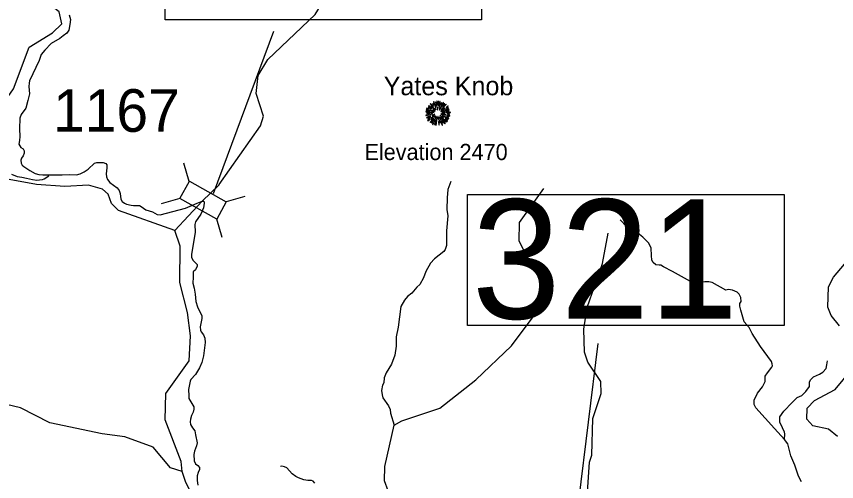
# Model space of a CAD drawing. Extents: x 1248089 to 1457196, y 820910 to 988753.
# Drawn here: x 1271893 to 1281519, y 886200 to 891661 of the extents above; entities that cross this region are included whole.
import ezdxf

# ---------------------------------------------------------------- set-up
doc = ezdxf.new("R2010")
doc.units = 0
for name, color, linetype in [('Exist Geographical Mountain Summit CELL', 7, 'Continuous'), ('Exist Geographical Mountain Summit Elevation Number Label', 7, 'Continuous'), ('Exist Geographical Mountain Summit Label', 7, 'Continuous'), ('Exist Hydrographic Creek Single Shore', 7, 'Continuous'), ('Exist Hydrographic Misc Water Feature', 7, 'Continuous'), ('Exist Road Non-System Type 51', 7, 'Continuous'), ('Exist Road Secondary Structure Standard Bridge CELL', 7, 'Continuous'), ('Exist Road Secondary Structure Standard Bridge Number Label', 7, 'Continuous'), ('Exist Road Secondary Type 41 Attributed', 7, 'Continuous'), ('Exist Road Secondary Type 51 Attributed', 7, 'Continuous'), ('Prop Lane Lines', 7, 'Continuous')]:
    doc.layers.add(name, color=color, linetype=linetype)

msp = doc.modelspace()

# ---------------------------------------------------------------- linework, layer by layer
at = {"layer": 'Exist Geographical Mountain Summit CELL'}
for points in [[(1276727.7, 890610.2), (1276767.3, 890579.7), (1276769.5, 890581.9), (1276731.3, 890614.6)], [(1276748, 890634.9), (1276784, 890597.5), (1276787.3, 890600), (1276752.1, 890639.7)], [(1276756, 890607.3), (1276788.7, 890578.2), (1276790.9, 890580.4), (1276758.9, 890612.4)], [(1276775.6, 890636.4), (1276791.2, 890614.6), (1276793.1, 890616), (1276779.7, 890640.4)], [(1276786.5, 890658.2), (1276812.7, 890591.3), (1276815.6, 890592.4), (1276791.6, 890660.7)], [(1276820.4, 890606.2), (1276822.9, 890606.9), (1276813.8, 890654.9), (1276809.5, 890653.8)], [(1276825.1, 890667.6), (1276829.1, 890615.6), (1276832.3, 890616), (1276830.9, 890668.7)], [(1276841.1, 890613.5), (1276845, 890613.5), (1276848.7, 890660.7), (1276843.2, 890660.7)], [(1276853.1, 890585.1), (1276868, 890662.2), (1276862.5, 890664), (1276849.8, 890585.9)], [(1276856.3, 890563.3), (1276859.2, 890561.5), (1276907.9, 890646.1), (1276902.5, 890649.8)], [(1276870.8, 890620.3), (1276874.1, 890619.2), (1276883.6, 890646.1), (1276878.9, 890647.9)], [(1276877.4, 890564.8), (1276879.6, 890562.6), (1276935.2, 890626.9), (1276931.2, 890631.6)], [(1276914.8, 890636.4), (1276893.8, 890602.9), (1276896.7, 890601.8), (1276919.2, 890633.1)], [(1276935.2, 890592.8), (1276937, 890590.2), (1276959.9, 890606.5), (1276956.2, 890610.2)], [(1276697.9, 890502.3), (1276699.3, 890497.2), (1276735.3, 890507.7), (1276733.1, 890511)], [(1276699.3, 890540), (1276771.3, 890533.1), (1276771.6, 890536), (1276699.3, 890545.1)], [(1276701.9, 890561.1), (1276743.3, 890551.7), (1276744.4, 890554.9), (1276703, 890565.8)], [(1276704.8, 890580.4), (1276727.3, 890571.7), (1276728.4, 890574.6), (1276706.3, 890585.5)], [(1276711.4, 890522.6), (1276741.1, 890524.1), (1276741.1, 890527.7), (1276710.3, 890527.7)], [(1276726.6, 890591.3), (1276752.4, 890574.9), (1276754.6, 890577.5), (1276729.5, 890595.3)], [(1276743.3, 890563.3), (1276773.8, 890551.3), (1276774.9, 890553.5), (1276745.5, 890567.4)], [(1276743.7, 890513.6), (1276744.7, 890508.8), (1276777.9, 890517.2), (1276777.1, 890520.8)], [(1276771.3, 890499.4), (1276773.5, 890494.6), (1276802.2, 890509.9), (1276801.1, 890513.2)], [(1276779.7, 890568.8), (1276804.7, 890549.8), (1276806.9, 890552.7), (1276782.2, 890572)], [(1276780, 890539), (1276797.1, 890536.8), (1276797.5, 890539), (1276780.7, 890543.3)], [(1276799.3, 890581.9), (1276813.1, 890565.4), (1276815.2, 890567.6), (1276802.5, 890584.8)], [(1276830.5, 890594.2), (1276831.9, 890565.1), (1276834.5, 890565.4), (1276834.5, 890594.6)], [(1276874.1, 890544.8), (1276875.9, 890542.3), (1276924.6, 890578.2), (1276921.4, 890582.6)], [(1276875.5, 890515.4), (1276936.3, 890503.4), (1276937.4, 890507.7), (1276876.7, 890519)], [(1276890.2, 890529.2), (1276890.2, 890526.3), (1276920.3, 890526.3), (1276921, 890531.3)], [(1276891.2, 890541.9), (1276892.3, 890539.6), (1276970.4, 890568.4), (1276968.6, 890573.1)], [(1276933.4, 890528.1), (1276985.7, 890531.3), (1276986, 890536), (1276933.8, 890531.3)], [(1276935.2, 890569.9), (1276962.8, 890584.8), (1276959.9, 890589.8), (1276933.8, 890572.4)], [(1276937, 890541.9), (1276973.7, 890548.4), (1276972.3, 890553.9), (1276935.6, 890544.1)], [(1276948.3, 890516.1), (1276974.8, 890513.9), (1276974.8, 890518.2), (1276948.7, 890519.3)], [(1276707.7, 890474.6), (1276710.3, 890470), (1276755.7, 890489.9), (1276754.2, 890494.6)], [(1276719, 890437.9), (1276721.8, 890433.9), (1276750.2, 890455), (1276747.6, 890458.3)], [(1276725.2, 890458.7), (1276754.2, 890475.4), (1276752.1, 890479), (1276723, 890463.7)], [(1276749.9, 890418.3), (1276752.8, 890415.8), (1276793.5, 890463.4), (1276790.6, 890465.5)], [(1276765.2, 890449.6), (1276784.4, 890467.7), (1276781.1, 890470), (1276760.7, 890452.8)], [(1276761.4, 890468.1), (1276764.4, 890464.4), (1276798.9, 890492.8), (1276797.1, 890495.4)], [(1276789.8, 890449.6), (1276764.8, 890410.3), (1276768, 890407.8), (1276793.8, 890447.4)], [(1276774.9, 890391.1), (1276779.7, 890388.2), (1276790.6, 890412.9), (1276787.3, 890415.1)], [(1276793.1, 890428.2), (1276797.5, 890426.3), (1276824, 890484.8), (1276821.5, 890485.6)], [(1276800, 890477.5), (1276803.3, 890474.6), (1276813.4, 890491), (1276811.6, 890492.4)], [(1276804.7, 890392.9), (1276816.7, 890435.7), (1276813.1, 890436.1), (1276800.3, 890393.9)], [(1276814.5, 890382.7), (1276819.2, 890381.6), (1276831.9, 890471), (1276828.7, 890471.8)], [(1276840, 890486.7), (1276843.9, 890449.6), (1276848.3, 890449.9), (1276843.2, 890487.4)], [(1276846.1, 890428.2), (1276849.8, 890385.7), (1276853.8, 890386.7), (1276850.5, 890428.2)], [(1276856, 890477.9), (1276864.7, 890448.1), (1276868.7, 890449.9), (1276858.1, 890479)], [(1276865.8, 890411.4), (1276860.3, 890441.2), (1276857, 890441.2), (1276861.4, 890410.3)], [(1276864.4, 890498.3), (1276902.9, 890463), (1276905.4, 890467.4), (1276866.2, 890500.5)], [(1276870.5, 890475.7), (1276921, 890400.9), (1276924.6, 890403.8), (1276873, 890476.8)], [(1276870.5, 890432.9), (1276888, 890383.1), (1276892.3, 890384.9), (1276873.4, 890433.6)], [(1276881, 890438.6), (1276897, 890409.2), (1276901.1, 890411.4), (1276884.7, 890440.1)], [(1276889.4, 890495.8), (1276967.5, 890457.5), (1276969.3, 890463), (1276890.9, 890498.6)], [(1276902.9, 890449.9), (1276933, 890420.8), (1276936.3, 890423.4), (1276905.1, 890452.4)], [(1276919.6, 890450.6), (1276950.1, 890424.8), (1276953.3, 890428.5), (1276921.4, 890453.2)], [(1276928.6, 890461.6), (1276953.7, 890448.5), (1276956.2, 890452.1), (1276930.9, 890465.5)], [(1276942.8, 890485.6), (1276963.9, 890477.5), (1276965.7, 890481.9), (1276944.3, 890488.8)], [(1276952.3, 890499), (1276980.6, 890491.7), (1276981.3, 890497.2), (1276953.3, 890503.4)]]:
    msp.add_lwpolyline(points, close=True, dxfattribs=at)
at = {"layer": 'Exist Hydrographic Creek Single Shore'}
for points in [[(1273750.2, 889148.1), (1273089.2, 889381.2), (1273008.2, 889464.9), (1272969.2, 889574.1), (1272903.3, 889634.5), (1272738.2, 889680.5), (1272462.2, 889663), (1272129.2, 889686.1), (1271764.2, 889755.7), (1271592.2, 889867.5), (1271535.1, 889934.3), (1271572.2, 890409.6), (1271857.2, 890810.9), (1272044.2, 891299.6), (1272315.2, 891468.1), (1272425.6, 891573.3), (1272396, 891715.9), (1272164.7, 891893.7)], [(1274074.7, 889493.2), (1274272.3, 889685.8), (1274273.9, 889688.2)], [(1273839.3, 886319.8), (1273699.3, 886361.9), (1273496.3, 886602.5), (1273166.2, 886727.1), (1272900.3, 886758.8), (1272286.3, 886889.3), (1271940.2, 887066.9), (1271625.3, 887138.9), (1271411.2, 887261.4), (1271069.2, 887612.8), (1270997.2, 887722.7), (1270549.2, 888151.8), (1270462.2, 888370.2), (1270439.1, 888787.6), (1270349.1, 888855.1), (1270208.2, 888874.3), (1270071.2, 889087.1), (1270041.1, 889196.2), (1269855.2, 889459.1)], [(1273750.2, 889148.1), (1274074.7, 889493.2)], [(1273839.3, 886319.8), (1273826.3, 886434.9), (1273637.2, 886924.6), (1273645.2, 887233), (1273921.2, 887618.1), (1273937.2, 887910), (1273902.3, 888186.4), (1273810.3, 888536.2), (1273813.3, 888962.9), (1273750.2, 889148.1)], [(1281553.5, 888029.8), (1281456.4, 888150), (1281417.4, 888249.2), (1281423.4, 888485.4), (1281484.4, 888599), (1281888.4, 889080.2)], [(1281530.4, 886730.3), (1281423.5, 886814.5), (1281241.5, 886854.3), (1281168.5, 886931.3), (1281171.5, 887062.5), (1281257.5, 887152.7), (1281502.4, 887282.4), (1281691.5, 887508.4)], [(1274021.3, 885905.8), (1273878.3, 886200.8), (1273839.3, 886319.8)]]:
    msp.add_lwpolyline(points, dxfattribs=at)
at = {"layer": 'Exist Hydrographic Misc Water Feature'}
for points in [[(1274273.9, 889688.2), (1274756.2, 890375.3), (1274792.2, 890489.5), (1274707.2, 890757.1), (1274729.2, 890966.8), (1274842.2, 891154.9), (1275397.2, 891685.5), (1275649.2, 892094.1), (1275751.2, 892193.8), (1275885, 892502.1), (1276145.2, 892924.5), (1276371.2, 893652), (1276503.8, 893821.7), (1276647.2, 894037.1), (1276747.2, 894370), (1276801.2, 895186.3), (1277211.2, 895916.8), (1277321.1, 896016.3), (1277830.1, 896002.9), (1278083.2, 896138.9)], [(1276991.7, 889724.9), (1276957.3, 889629.5), (1276947, 889529.6), (1276945.5, 889393.4), (1276955.8, 889321.8), (1276941.4, 889144), (1276941.2, 888971.6), (1276926, 888923.5), (1276909.5, 888900.1), (1276799.3, 888816.9), (1276754.1, 888766.2), (1276697.5, 888667.1), (1276671.7, 888593.8), (1276625.9, 888515.1), (1276593.1, 888483.7), (1276533.2, 888411.1), (1276484.2, 888372.7), (1276447.2, 888329.1), (1276405.3, 888254.5), (1276373.2, 888013), (1276350.5, 887900.9), (1276349.9, 887789.4), (1276335.2, 887685.4), (1276294.6, 887580.3), (1276232.1, 887478.2), (1276210.6, 887417.9), (1276203.3, 887358.2), (1276190.4, 887330.5), (1276177, 887269.3), (1276183.7, 887216.6), (1276195, 887184.4), (1276258.7, 887091.2), (1276277.6, 887046.5), (1276284.6, 887002), (1276325.1, 886860.8)], [(1276457.9, 885103.8), (1276385.3, 885740.2), (1276213.3, 886209.8), (1276217.3, 886377.2), (1276325.1, 886860.8), (1276414.4, 886914.9), (1276860.3, 887060.2), (1277285.3, 887393.1), (1277703.3, 887791.8), (1277945.4, 888118.5), (1278137.3, 888466), (1278132.4, 888613.7), (1278059.3, 888717), (1277895.3, 888822), (1277792.3, 889024.3), (1277797.3, 889241), (1278082.4, 889642.2)], [(1278595.4, 886076.8), (1278620.4, 886427.4), (1278647.4, 886509.1), (1278658.3, 886942.1), (1278757.4, 887232.4), (1278752.4, 887373.6), (1278599.4, 887603.2), (1278560.3, 887718.9), (1278550.4, 887988.2), (1278590.4, 888243.5), (1278769.4, 888758.6), (1278836.3, 889115.1)]]:
    msp.add_lwpolyline(points, dxfattribs=at)
at = {"layer": 'Exist Road Non-System Type 51'}
for points in [[(1271835.6, 889808), (1271903.1, 889782.6), (1271955, 889775.6), (1272010.8, 889762.5), (1272080.5, 889745.1), (1272132.4, 889740), (1272164.5, 889741.4), (1272200.6, 889746.7), (1272218.8, 889754.3), (1272271.5, 889791.3)], [(1280909.2, 886693.4), (1280788.4, 886821.5), (1280572.6, 887066.9), (1280550.7, 887106.3), (1280550.7, 887155.7), (1280590.9, 887238.1), (1280647.6, 887313.1), (1280678.8, 887375.4), (1280678.8, 887437.6), (1280706.2, 887477.9), (1280759.2, 887542), (1280764.7, 887558.5), (1280762.9, 887584.1), (1280753.8, 887611.6), (1280625.7, 887787.3), (1280527.1, 887940.3), (1280492.4, 888009.9), (1280433.8, 888075.8), (1280395.4, 888213.1), (1280384.4, 888259.5), (1280384.4, 888288.8), (1280399.1, 888312.6), (1280395.4, 888360.2), (1280377.1, 888400.5), (1280353.3, 888424.3), (1280296.6, 888448.1), (1280250.9, 888453.6), (1280218, 888446.3), (1280058.8, 888536), (1280018.5, 888543.3), (1279971, 888543.3), (1279885, 888534.1), (1279830.1, 888532.3), (1279769.7, 888567.1), (1279594.1, 888666), (1279488, 888720.9), (1279456, 888740.5), (1279436.8, 888740.5), (1279398.3, 888746), (1279365.4, 888773.5), (1279351.7, 888798.2), (1279346.2, 888855.9), (1279343.5, 888941), (1279316, 888998.7), (1279244.7, 889070.1), (1279167.8, 889133.2), (1279110.2, 889157.9), (1279052.6, 889196.4), (1278978.5, 889273.3)], [(1280909.2, 886693.4), (1280911.6, 886758.7), (1280908.8, 886780.7), (1280884.1, 886830.1), (1280851.2, 886896), (1280851.2, 886959.2), (1280900.6, 887027.8), (1280996.7, 887129.4), (1281057, 887187.1), (1281109.2, 887211.8), (1281158.6, 887258.5), (1281202.5, 887316.2), (1281202.5, 887365.6), (1281210.7, 887393.1), (1281246.4, 887431.5), (1281317.7, 887461.7), (1281358.9, 887483.7), (1281397.3, 887527.6), (1281405.6, 887568.8), (1281413.8, 887618.3)], [(1281108.3, 886198.3), (1281071.7, 886264.2), (1281027.8, 886394.2), (1280982, 886504.1), (1280945.4, 886641.4), (1280909.2, 886693.4)], [(1275397.1, 886180.5), (1275375.5, 886202.9), (1275357.7, 886211.3), (1275311.7, 886214.2), (1275265.8, 886221.1), (1275204.2, 886244.4), (1275170.6, 886259.1), (1275131.1, 886289.9), (1275099.8, 886326.5), (1275066.6, 886361.2), (1275040.7, 886373.7), (1275008.9, 886380.4), (1274990.8, 886378.7)]]:
    msp.add_lwpolyline(points, dxfattribs=at)
at = {"layer": 'Exist Road Secondary Structure Standard Bridge CELL'}
for p, q in [((1273920.8, 889721.7), (1273858.4, 889939.3)), ((1274574.1, 889547.5), (1274356.5, 889485.1)), ((1273811.1, 889523.7), (1273593.6, 889461.3)), ((1274306.7, 889064.9), (1274244.3, 889282.5))]:
    msp.add_line(p, q, dxfattribs=at)
msp.add_lwpolyline([(1274244.3, 889282.5), (1273810.6, 889522.8), (1273922.9, 889725.4), (1274356.5, 889485.1)], close=True, dxfattribs=at)
at = {"layer": 'Exist Road Secondary Structure Standard Bridge Number Label'}
for p, q in [((1274205.7, 889580.6), (1274912.2, 891488.2)), ((1278209.7, 883676.6), (1278718.6, 887820.4))]:
    msp.add_line(p, q, dxfattribs=at)
for points in [[(1273637.1, 893157.2), (1277353, 893157.2), (1277353, 891620.8), (1273637.1, 891620.8)], [(1277187.8, 889570.1), (1280903.7, 889570.1), (1280903.7, 888033.6), (1277187.8, 888033.6)]]:
    msp.add_lwpolyline(points, close=True, dxfattribs=at)
at = {"layer": 'Exist Road Secondary Type 41 Attributed'}
msp.add_lwpolyline([(1272513.7, 891677.9), (1272527.3, 891624.9), (1272519.7, 891567.3), (1272507.6, 891500.7), (1272484.9, 891462.8), (1272442.6, 891432.5), (1272401.7, 891403.8), (1272301.8, 891344.7), (1272226.9, 891265.4), (1272181.5, 891215.4), (1272160.4, 891144.3), (1272045.4, 890906.5), (1272040.8, 890878.1), (1272039.3, 890838.7), (1272045.4, 890753.9), (1272027.2, 890675.2), (1272003, 890584.3), (1271950, 890510.1), (1271933.5, 890468.3), (1271927.5, 890341.1), (1271933.5, 890250.3), (1271929, 890203.3), (1271921.4, 890162.4), (1271933.5, 890140.6), (1271945.6, 890123.9), (1271972.8, 890107.2), (1271983.4, 890083), (1271983.4, 890054.2), (1271971.3, 890025.5), (1271951.6, 889995.2), (1271945.6, 889974), (1271950.1, 889937.6), (1271962.2, 889916.4), (1271980.4, 889898.2), (1272051.5, 889851.3), (1272112, 889818), (1272157.4, 889804.3), (1272204.3, 889801.3), (1272313.3, 889801.3), (1272431.3, 889802.8), (1272517.6, 889804.3), (1272597, 889803), (1272640.9, 889813.6), (1272686.3, 889834.8), (1272733.2, 889866.6), (1272808.9, 889939.3), (1272836.1, 889945.4), (1272911.8, 889945.4), (1272942.1, 889936.3), (1272954.2, 889918.1), (1272952.7, 889881.8), (1272948.1, 889813.6), (1272949.6, 889777.3), (1272960.2, 889745.5), (1272989, 889712.1), (1273075.2, 889650), (1273097.6, 889618.9), (1273111.2, 889584), (1273117.3, 889515.9), (1273135.4, 889487.1), (1273159.6, 889470.4), (1273183.9, 889458.3), (1273241.4, 889444.7), (1273267.1, 889441.7), (1273300.9, 889441.7)], dxfattribs=at)
at = {"layer": 'Exist Road Secondary Type 51 Attributed'}
for points in [[(1273300.9, 889441.7), (1273338.7, 889440.2), (1273358.4, 889431.1), (1273409.8, 889390.2), (1273488.5, 889366), (1273546, 889337.2), (1273580.8, 889331.1), (1273878.4, 889411.4), (1274015.7, 889468.1), (1274051.4, 889483.6), (1274074.7, 889493.2)], [(1274074.7, 889493.2), (1274092.5, 889493.7), (1274097.8, 889482.7), (1274096.3, 889467.6), (1274087.2, 889413.1), (1274058.5, 889338.9), (1273996.4, 889249.5), (1273987.4, 889217.7), (1273990.4, 889126.8), (1273946.5, 888867.1), (1273949.6, 888833.8), (1273963.2, 888798.9), (1274014.6, 888750.5), (1274016.1, 888730.8), (1273995, 888686.9), (1273969.2, 888661.1), (1273966.2, 888630.8), (1273967.7, 888600.5), (1273964.7, 888527.5), (1273979.9, 888471.5), (1273992, 888398.8), (1273998, 888312.4), (1274016.2, 888253.4), (1274067.6, 888147.4), (1274069.1, 888115.6), (1274049.5, 888017.1), (1274052.1, 887978.9), (1274059.7, 887957.7), (1274086.9, 887922.8), (1274105.1, 887883.4), (1274108.1, 887831.9), (1274086.9, 887676), (1274070.3, 887597.2), (1274040, 887533.6), (1273993.1, 887456.4), (1273938.6, 887398.8), (1273931.1, 887380.1), (1273913, 887281.7), (1273914.5, 887206), (1273917.5, 887175.7), (1273975, 887075.7), (1273973.5, 887048.5), (1273967.4, 887016.7), (1273947.8, 886974.3), (1273937.2, 886933.4), (1273931.1, 886903.1), (1273935.7, 886870.7), (1273958.3, 886832.8), (1273988.6, 886794.9), (1273996.2, 886748), (1274014.3, 886654.1), (1274008.3, 886620.8), (1273984.1, 886555.6), (1273973.5, 886519.3), (1273979.5, 886442.1), (1273993, 886408), (1274023.3, 886388.3), (1274039.9, 886367.1), (1274041.4, 886341.4), (1274027.8, 886308.1), (1274014.2, 886265.7), (1274012.7, 886214.2), (1274023.3, 886156.6)]]:
    msp.add_lwpolyline(points, dxfattribs=at)

# ---------------------------------------------------------------- texts
at = {"layer": 'Exist Geographical Mountain Summit Elevation Number Label'}
msp.add_text('Elevation 2470', height=190, dxfattribs=at).set_placement((1275977.3, 889974.7))
at = {"layer": 'Exist Geographical Mountain Summit Label'}
msp.add_text('Yates Knob', height=220, dxfattribs=at).set_placement((1276203.6, 890735.6))
at = {"layer": 'Exist Road Secondary Structure Standard Bridge Number Label'}
msp.add_text('321', height=1400, dxfattribs=at).set_placement((1277237.9, 888112.7))
at = {"layer": 'Prop Lane Lines'}
msp.add_text('1167', height=500, dxfattribs=at).set_placement((1272322.9, 890306.7))

doc.saveas('drawing.dxf')
